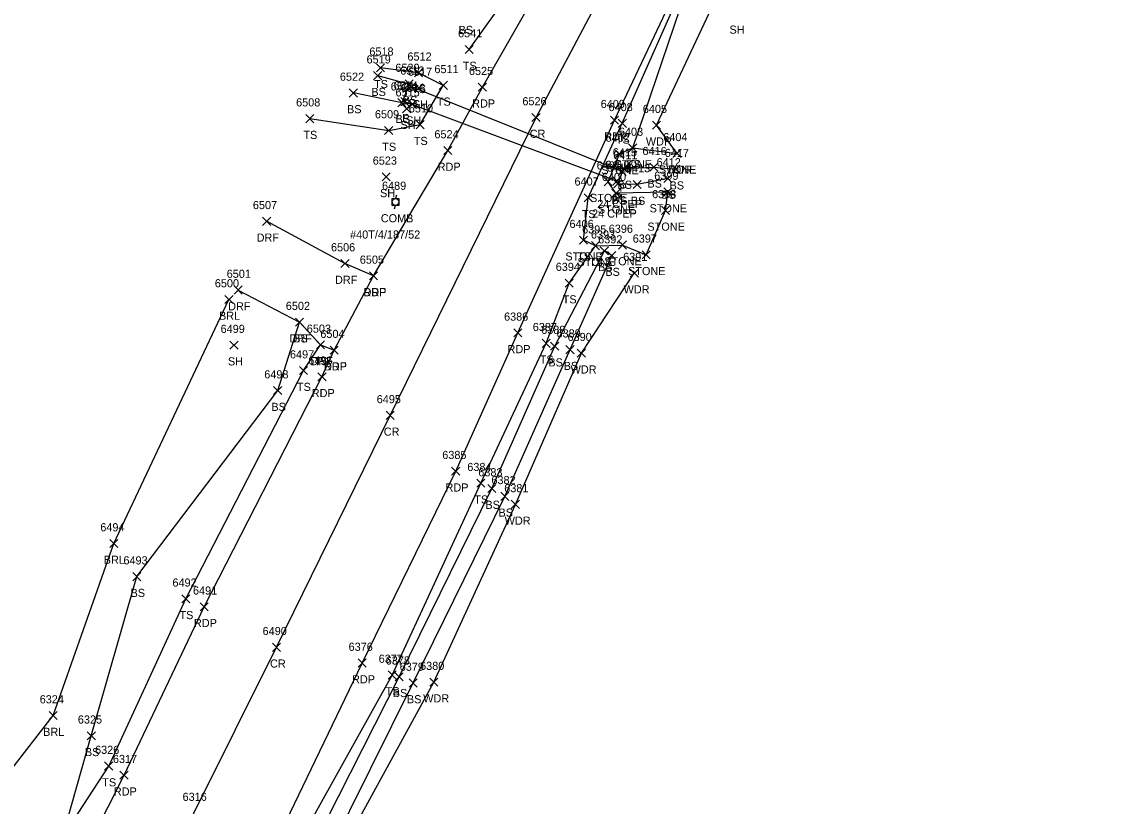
# Model space of a CAD drawing. Extents: x 1611797 to 1633212, y 298978 to 305475.
# Drawn here: x 1623275.6 to 1623541.2, y 302954.8 to 303147.8 of the extents above; entities that cross this region are included whole.
import ezdxf

# ---------------------------------------------------------------- set-up
doc = ezdxf.new("R2010")
doc.units = 0
for name, color, linetype in [('D_A', 7, 'Continuous'), ('D_C', 7, 'Continuous'), ('D_I', 7, 'Continuous'), ('D_TIC', 7, 'Continuous'), ('DCP', 7, 'Continuous'), ('L_A', 7, 'Continuous'), ('L_I', 7, 'Continuous'), ('L_TIC', 7, 'Continuous'), ('LABL', 7, 'Continuous'), ('LASF', 7, 'Continuous'), ('LAWA', 7, 'Continuous'), ('LELB', 7, 'Continuous'), ('P_A', 7, 'Continuous'), ('P_I', 7, 'Continuous'), ('P_TIC', 7, 'Continuous'), ('PET', 7, 'Continuous'), ('PRC', 7, 'Continuous'), ('R_A', 7, 'Continuous'), ('R_I', 7, 'Continuous'), ('R_TIC', 7, 'Continuous'), ('RDF', 7, 'Continuous'), ('U_A', 7, 'Continuous'), ('U_C', 7, 'Continuous'), ('U_I', 7, 'Continuous'), ('UP', 7, 'Continuous')]:
    doc.layers.add(name, color=color, linetype=linetype)

msp = doc.modelspace()

# ---------------------------------------------------------------- linework, layer by layer
at = {"layer": 'D_TIC'}
for points in [[(1623370.51, 303130.79), (1623372.51, 303132.79)], [(1623372.51, 303130.79), (1623370.51, 303132.79)], [(1623368.89, 303127.12), (1623370.89, 303129.12)], [(1623370.89, 303127.12), (1623368.89, 303129.12)], [(1623422.34, 303109.98), (1623424.34, 303111.98)], [(1623424.34, 303109.98), (1623422.34, 303111.98)], [(1623421.06, 303107.61), (1623423.06, 303109.61)], [(1623423.06, 303107.61), (1623421.06, 303109.61)]]:
    msp.add_lwpolyline(points, dxfattribs=at)
at = {"layer": 'DCP'}
for points in [[(1623423.34, 303110.98), (1623371.51, 303131.79)], [(1623422.06, 303108.61), (1623369.89, 303128.12)]]:
    msp.add_lwpolyline(points, dxfattribs=at)
at = {"layer": 'L_TIC'}
for points in [[(1623384.74, 303139.96), (1623386.74, 303141.96)], [(1623386.74, 303139.96), (1623384.74, 303141.96)], [(1623362.23, 303133.53), (1623364.23, 303135.53)], [(1623364.23, 303133.53), (1623362.23, 303135.53)], [(1623362.92, 303135.47), (1623364.92, 303137.47)], [(1623364.92, 303135.47), (1623362.92, 303137.47)], [(1623372.28, 303134.24), (1623374.28, 303136.24)], [(1623374.28, 303134.24), (1623372.28, 303136.24)], [(1623369.97, 303131.47), (1623371.97, 303133.47)], [(1623371.97, 303131.47), (1623369.97, 303133.47)], [(1623372.4, 303130.5), (1623374.4, 303132.5)], [(1623374.4, 303130.5), (1623372.4, 303132.5)], [(1623378.36, 303131.15), (1623380.36, 303133.15)], [(1623380.36, 303131.15), (1623378.36, 303133.15)], [(1623356.24, 303129.28), (1623358.24, 303131.28)], [(1623358.24, 303129.28), (1623356.24, 303131.28)], [(1623368.16, 303126.88), (1623370.16, 303128.88)], [(1623370.16, 303126.88), (1623368.16, 303128.88)], [(1623369.35, 303125.42), (1623371.35, 303127.42)], [(1623371.35, 303125.42), (1623369.35, 303127.42)], [(1623370.78, 303126.53), (1623372.78, 303128.53)], [(1623372.78, 303126.53), (1623370.78, 303128.53)], [(1623345.54, 303122.96), (1623347.54, 303124.96)], [(1623347.54, 303122.96), (1623345.54, 303124.96)], [(1623364.94, 303120.04), (1623366.94, 303122.04)], [(1623366.94, 303120.04), (1623364.94, 303122.04)], [(1623372.7, 303121.48), (1623374.7, 303123.48)], [(1623374.7, 303121.48), (1623372.7, 303123.48)], [(1623422.4, 303121.81), (1623424.4, 303123.81)], [(1623424.4, 303121.81), (1623422.4, 303123.81)], [(1623430.83, 303121.35), (1623432.83, 303123.35)], [(1623432.83, 303121.35), (1623430.83, 303123.35)], [(1623424.95, 303115.74), (1623426.95, 303117.74)], [(1623426.95, 303115.74), (1623424.95, 303117.74)], [(1623424.95, 303115.74), (1623426.95, 303117.74)], [(1623426.95, 303115.74), (1623424.95, 303117.74)], [(1623421.68, 303114.27), (1623423.68, 303116.27)], [(1623423.68, 303114.27), (1623421.68, 303116.27)], [(1623435.85, 303114.42), (1623437.85, 303116.42)], [(1623437.85, 303114.42), (1623435.85, 303116.42)], [(1623435.85, 303114.42), (1623437.85, 303116.42)], [(1623437.85, 303114.42), (1623435.85, 303116.42)], [(1623422.77, 303110.69), (1623424.77, 303112.69)], [(1623424.77, 303110.69), (1623422.77, 303112.69)], [(1623430.14, 303111), (1623432.14, 303113)], [(1623432.14, 303111), (1623430.14, 303113)], [(1623435.58, 303110.53), (1623437.58, 303112.53)], [(1623437.58, 303110.53), (1623435.58, 303112.53)], [(1623364.31, 303108.64), (1623366.31, 303110.64)], [(1623366.31, 303108.64), (1623364.31, 303110.64)], [(1623418.91, 303107.45), (1623420.91, 303109.45)], [(1623420.91, 303107.45), (1623418.91, 303109.45)], [(1623421.31, 303106.92), (1623423.31, 303108.92)], [(1623423.31, 303106.92), (1623421.31, 303108.92)], [(1623426.04, 303106.76), (1623428.04, 303108.76)], [(1623428.04, 303106.76), (1623426.04, 303108.76)], [(1623433.58, 303108.24), (1623435.58, 303110.24)], [(1623435.58, 303108.24), (1623433.58, 303110.24)], [(1623420.84, 303104.63), (1623422.84, 303106.63)], [(1623422.84, 303104.63), (1623420.84, 303106.63)], [(1623433.57, 303104.91), (1623435.57, 303106.91)], [(1623435.57, 303104.91), (1623433.57, 303106.91)], [(1623414.03, 303103.49), (1623416.03, 303105.49)], [(1623416.03, 303103.49), (1623414.03, 303105.49)], [(1623433.03, 303100.39), (1623435.03, 303102.39)], [(1623435.03, 303100.39), (1623433.03, 303102.39)], [(1623412.85, 303093.06), (1623414.85, 303095.06)], [(1623414.85, 303093.06), (1623412.85, 303095.06)], [(1623412.85, 303093.06), (1623414.85, 303095.06)], [(1623414.85, 303093.06), (1623412.85, 303095.06)], [(1623415.82, 303091.71), (1623417.82, 303093.71)], [(1623417.82, 303091.71), (1623415.82, 303093.71)], [(1623415.82, 303091.71), (1623417.82, 303093.71)], [(1623417.82, 303091.71), (1623415.82, 303093.71)], [(1623415.82, 303091.71), (1623417.82, 303093.71)], [(1623417.82, 303091.71), (1623415.82, 303093.71)], [(1623422.42, 303091.87), (1623424.42, 303093.87)], [(1623424.42, 303091.87), (1623422.42, 303093.87)], [(1623417.99, 303090.46), (1623419.99, 303092.46)], [(1623419.99, 303090.46), (1623417.99, 303092.46)], [(1623417.99, 303090.46), (1623419.99, 303092.46)], [(1623419.99, 303090.46), (1623417.99, 303092.46)], [(1623419.78, 303089.27), (1623421.78, 303091.27)], [(1623421.78, 303089.27), (1623419.78, 303091.27)], [(1623428.26, 303089.47), (1623430.26, 303091.47)], [(1623430.26, 303089.47), (1623428.26, 303091.47)], [(1623425.35, 303084.97), (1623427.35, 303086.97)], [(1623427.35, 303084.97), (1623425.35, 303086.97)], [(1623409.32, 303082.51), (1623411.32, 303084.51)], [(1623411.32, 303082.51), (1623409.32, 303084.51)], [(1623325.65, 303078.47), (1623327.65, 303080.47)], [(1623327.65, 303078.47), (1623325.65, 303080.47)], [(1623343.01, 303072.9), (1623345.01, 303074.9)], [(1623345.01, 303072.9), (1623343.01, 303074.9)], [(1623326.9, 303067.25), (1623328.9, 303069.25)], [(1623328.9, 303067.25), (1623326.9, 303069.25)], [(1623348.18, 303067.3), (1623350.18, 303069.3)], [(1623350.18, 303067.3), (1623348.18, 303069.3)], [(1623403.68, 303067.7), (1623405.68, 303069.7)], [(1623405.68, 303067.7), (1623403.68, 303069.7)], [(1623405.76, 303067), (1623407.76, 303069)], [(1623407.76, 303067), (1623405.76, 303069)], [(1623409.54, 303066.13), (1623411.54, 303068.13)], [(1623411.54, 303066.13), (1623409.54, 303068.13)], [(1623412.32, 303065.26), (1623414.32, 303067.26)], [(1623414.32, 303065.26), (1623412.32, 303067.26)], [(1623343.96, 303060.98), (1623345.96, 303062.98)], [(1623345.96, 303060.98), (1623343.96, 303062.98)], [(1623337.63, 303056.06), (1623339.63, 303058.06)], [(1623339.63, 303056.06), (1623337.63, 303058.06)], [(1623387.58, 303033.28), (1623389.58, 303035.28)], [(1623389.58, 303033.28), (1623387.58, 303035.28)], [(1623390.28, 303031.97), (1623392.28, 303033.97)], [(1623392.28, 303031.97), (1623390.28, 303033.97)], [(1623393.5, 303030.05), (1623395.5, 303032.05)], [(1623395.5, 303030.05), (1623393.5, 303032.05)], [(1623396.1, 303028.07), (1623398.1, 303030.07)], [(1623398.1, 303028.07), (1623396.1, 303030.07)], [(1623297.31, 303018.45), (1623299.31, 303020.45)], [(1623299.31, 303018.45), (1623297.31, 303020.45)], [(1623303, 303010.3), (1623305, 303012.3)], [(1623305, 303010.3), (1623303, 303012.3)], [(1623315.06, 303004.84), (1623317.06, 303006.84)], [(1623317.06, 303004.84), (1623315.06, 303006.84)], [(1623365.78, 302986.1), (1623367.78, 302988.1)], [(1623367.78, 302986.1), (1623365.78, 302988.1)], [(1623367.51, 302985.67), (1623369.51, 302987.67)], [(1623369.51, 302985.67), (1623367.51, 302987.67)], [(1623370.96, 302984.14), (1623372.96, 302986.14)], [(1623372.96, 302984.14), (1623370.96, 302986.14)], [(1623376.05, 302984.36), (1623378.05, 302986.36)], [(1623378.05, 302984.36), (1623376.05, 302986.36)], [(1623282.4, 302976.12), (1623284.4, 302978.12)], [(1623284.4, 302976.12), (1623282.4, 302978.12)], [(1623291.78, 302971.15), (1623293.78, 302973.15)], [(1623293.78, 302971.15), (1623291.78, 302973.15)], [(1623296.07, 302963.7), (1623298.07, 302965.7)], [(1623298.07, 302963.7), (1623296.07, 302965.7)]]:
    msp.add_lwpolyline(points, dxfattribs=at)
at = {"layer": 'LABL'}
msp.add_lwpolyline([(1623177.19, 302754.13), (1623196.98, 302800.84), (1623219.42, 302848.88), (1623240.92, 302894.2), (1623262.03, 302932.85), (1623267.23, 302956.42), (1623283.4, 302977.12), (1623298.31, 303019.45), (1623326.65, 303079.47)], dxfattribs=at)
at = {"layer": 'LASF'}
for points in [[(1623416.82, 303092.71), (1623423.42, 303092.87), (1623429.26, 303090.47), (1623434.03, 303101.39), (1623434.57, 303105.91), (1623421.84, 303105.63), (1623419.91, 303108.45), (1623422.68, 303115.27), (1623425.95, 303116.74), (1623436.85, 303115.42)], [(1623416.82, 303092.71), (1623413.85, 303094.06)]]:
    msp.add_lwpolyline(points, dxfattribs=at)
at = {"layer": 'LAWA'}
for points in [[(1623436.85, 303115.42), (1623431.83, 303122.35), (1623448.15, 303157.08), (1623469.24, 303203.7), (1623474.85, 303213.05), (1623489.04, 303207.12)], [(1623220.84, 302680.55), (1623240.35, 302713.34), (1623259.59, 302745.03), (1623275.8, 302783.76), (1623285.52, 302809.42), (1623309.65, 302850.52), (1623330.94, 302894.09), (1623353.71, 302942.58), (1623377.05, 302985.36), (1623397.1, 303029.07), (1623413.32, 303066.26), (1623426.35, 303085.97)]]:
    msp.add_lwpolyline(points, dxfattribs=at)
at = {"layer": 'LELB'}
for points in [[(1623385.74, 303140.96), (1623411.89, 303177.51), (1623435.68, 303224.16), (1623464.76, 303275.8), (1623487.56, 303319.24), (1623498.32, 303351.18), (1623499.94, 303374.05)], [(1623413.85, 303094.06), (1623415.03, 303104.49), (1623423.4, 303122.81), (1623439.75, 303159.82), (1623462.2, 303204.42), (1623476.69, 303230.39)], [(1623425.95, 303116.74), (1623440.53, 303159.59), (1623463.79, 303203.84)], [(1623346.54, 303123.96), (1623365.94, 303121.04), (1623373.7, 303122.48), (1623379.36, 303132.15), (1623373.28, 303135.24), (1623363.92, 303136.47)], [(1623363.23, 303134.53), (1623370.97, 303132.47), (1623369.16, 303127.88), (1623357.24, 303130.28)], [(1623434.58, 303109.24), (1623427.04, 303107.76), (1623422.31, 303107.92), (1623423.77, 303111.69), (1623431.14, 303112), (1623436.58, 303111.53)], [(1623217.32, 302688.18), (1623230.4, 302715.58), (1623245.63, 302751.73), (1623264.01, 302786.49), (1623270.92, 302795.82), (1623277.78, 302818.71), (1623297.88, 302857.93), (1623320.78, 302900.03), (1623344.26, 302946.55), (1623366.78, 302987.1), (1623388.58, 303034.28), (1623404.68, 303068.7), (1623410.32, 303083.51), (1623416.82, 303092.71)], [(1623220.84, 302680.55), (1623236.45, 302716.75), (1623251.98, 302748.34), (1623271.58, 302784.22), (1623284.18, 302815.43), (1623302.25, 302855.05), (1623324.11, 302898.68), (1623347.59, 302945.38), (1623368.51, 302986.67), (1623391.28, 303032.97), (1623406.76, 303068), (1623418.99, 303091.46)], [(1623285.52, 302809.42), (1623306.23, 302852.67), (1623327.56, 302897.78), (1623351.13, 302943.19), (1623371.96, 302985.14), (1623394.5, 303031.05), (1623410.54, 303067.13), (1623420.78, 303090.27), (1623418.99, 303091.46)], [(1623185.41, 302750.39), (1623206.07, 302794.28), (1623227.57, 302844.67), (1623253.12, 302885.46), (1623271.92, 302927.87), (1623285.67, 302947.24), (1623292.78, 302972.15), (1623304, 303011.3), (1623338.63, 303057.06), (1623344.01, 303073.9)], [(1623186.03, 302736.21), (1623195.56, 302757.5), (1623210.38, 302791.51), (1623235.16, 302841.73), (1623256.95, 302883.12), (1623278.01, 302924.68), (1623285.67, 302947.24), (1623297.07, 302964.7), (1623316.06, 303005.84), (1623344.96, 303061.98), (1623349.18, 303068.3)]]:
    msp.add_lwpolyline(points, dxfattribs=at)
at = {"layer": 'P_TIC'}
for points in [[(1623387.98, 303130.69), (1623389.98, 303132.69)], [(1623389.98, 303130.69), (1623387.98, 303132.69)], [(1623401.18, 303123.24), (1623403.18, 303125.24)], [(1623403.18, 303123.24), (1623401.18, 303125.24)], [(1623420.47, 303122.57), (1623422.47, 303124.57)], [(1623422.47, 303122.57), (1623420.47, 303124.57)], [(1623379.49, 303115.12), (1623381.49, 303117.12)], [(1623381.49, 303115.12), (1623379.49, 303117.12)], [(1623361.22, 303084.27), (1623363.22, 303086.27)], [(1623363.22, 303084.27), (1623361.22, 303086.27)], [(1623396.68, 303070.26), (1623398.68, 303072.26)], [(1623398.68, 303070.26), (1623396.68, 303072.26)], [(1623351.51, 303066.02), (1623353.51, 303068.02)], [(1623353.51, 303066.02), (1623351.51, 303068.02)], [(1623348.52, 303059.46), (1623350.52, 303061.46)], [(1623350.52, 303059.46), (1623348.52, 303061.46)], [(1623365.3, 303049.96), (1623367.3, 303051.96)], [(1623367.3, 303049.96), (1623365.3, 303051.96)], [(1623381.42, 303036.23), (1623383.42, 303038.23)], [(1623383.42, 303036.23), (1623381.42, 303038.23)], [(1623319.54, 303002.89), (1623321.54, 303004.89)], [(1623321.54, 303002.89), (1623319.54, 303004.89)], [(1623337.32, 302992.92), (1623339.32, 302994.92)], [(1623339.32, 302992.92), (1623337.32, 302994.92)], [(1623358.43, 302989.05), (1623360.43, 302991.05)], [(1623360.43, 302989.05), (1623358.43, 302991.05)], [(1623299.84, 302961.45), (1623301.84, 302963.45)], [(1623301.84, 302961.45), (1623299.84, 302963.45)]]:
    msp.add_lwpolyline(points, dxfattribs=at)
at = {"layer": 'PET'}
for points in [[(1623339.64, 302948.93), (1623359.43, 302990.05), (1623382.42, 303037.23), (1623397.68, 303071.26), (1623421.47, 303123.57), (1623438.67, 303159.97), (1623461.04, 303204.89), (1623474.63, 303231.76), (1623494.23, 303269.64), (1623515.93, 303311.04), (1623521.72, 303321.44), (1623541.24, 303359.86)], [(1623281.2, 302923.51), (1623300.84, 302962.45), (1623320.54, 303003.89), (1623349.52, 303060.46), (1623352.51, 303067.02), (1623362.22, 303085.27), (1623380.49, 303116.12), (1623388.98, 303131.69), (1623414.34, 303176.05), (1623439.04, 303221.85), (1623466.92, 303274.91), (1623489.55, 303318.32), (1623506.12, 303350.41)]]:
    msp.add_lwpolyline(points, dxfattribs=at)
at = {"layer": 'PRC'}
msp.add_lwpolyline([(1623094.71, 302486.97), (1623115.97, 302533.53), (1623138.83, 302582.73), (1623156.84, 302621.44), (1623174.33, 302658.65), (1623188.23, 302687.86), (1623204.65, 302721.63), (1623215.97, 302745.6), (1623233.17, 302781.9), (1623256.83, 302830.92), (1623277.73, 302872.44), (1623298.56, 302913.98), (1623318.04, 302953.14), (1623338.32, 302993.92), (1623366.3, 303050.96), (1623402.18, 303124.24), (1623426.64, 303170.43), (1623450.1, 303214.26), (1623478.76, 303269.12), (1623500.2, 303310.64), (1623518.37, 303345.45)], dxfattribs=at)
at = {"layer": 'R_TIC'}
for points in [[(1623334.92, 303097.7), (1623336.92, 303099.7)], [(1623336.92, 303097.7), (1623334.92, 303099.7)], [(1623354.18, 303087.32), (1623356.18, 303089.32)], [(1623356.18, 303087.32), (1623354.18, 303089.32)], [(1623361.22, 303084.27), (1623363.22, 303086.27)], [(1623363.22, 303084.27), (1623361.22, 303086.27)], [(1623327.91, 303080.8), (1623329.91, 303082.8)], [(1623329.91, 303080.8), (1623327.91, 303082.8)], [(1623343.01, 303072.9), (1623345.01, 303074.9)], [(1623345.01, 303072.9), (1623343.01, 303074.9)], [(1623348.18, 303067.3), (1623350.18, 303069.3)], [(1623350.18, 303067.3), (1623348.18, 303069.3)], [(1623351.51, 303066.02), (1623353.51, 303068.02)], [(1623353.51, 303066.02), (1623351.51, 303068.02)]]:
    msp.add_lwpolyline(points, dxfattribs=at)
at = {"layer": 'RDF'}
for points in [[(1623362.22, 303085.27), (1623355.18, 303088.32), (1623335.92, 303098.7)], [(1623328.91, 303081.8), (1623344.01, 303073.9), (1623349.18, 303068.3), (1623352.51, 303067.02)]]:
    msp.add_lwpolyline(points, dxfattribs=at)
at = {"layer": 'UP'}
for p, q in [((1623366.77, 303102.62), (1623366.77, 303104.28)), ((1623366.77, 303104.28), (1623368.44, 303104.28)), ((1623367.86, 303105.12), (1623367.61, 303104.28)), ((1623367.61, 303103.45), (1623367.61, 303103.45)), ((1623368.44, 303104.28), (1623368.44, 303102.62)), ((1623368.44, 303102.62), (1623366.77, 303102.62)), ((1623367.36, 303101.78), (1623367.61, 303102.62))]:
    msp.add_line(p, q, dxfattribs=at)
msp.add_circle((1623367.61, 303103.45), 0.833, dxfattribs=at)

# ---------------------------------------------------------------- texts
at = {"layer": 'D_A'}
for p in [(1623370.88, 303126.79), (1623369.27, 303123.12), (1623422.72, 303105.98), (1623421.44, 303103.61)]:
    msp.add_text('P', height=2, dxfattribs=at).set_placement(p)
at = {"layer": 'D_C'}
for p in [(1623417.24, 303101.98), (1623415.96, 303099.61)]:
    msp.add_text('24 CPEP', height=2, dxfattribs=at).set_placement(p)
at = {"layer": 'D_I'}
for s, p in [('6513', (1623368.77, 303134.79)), ('6514', (1623367.15, 303131.12)), ('6411', (1623421.17, 303113.98)), ('6410', (1623419.23, 303111.61))]:
    msp.add_text(s, height=2, dxfattribs=at).set_placement(p)
at = {"layer": 'L_A'}
for s, p in [('BS', (1623383.13, 303144.78)), ('SH', (1623449.76, 303144.85)), ('TS', (1623384.15, 303135.96)), ('TS', (1623362.33, 303131.47)), ('BS', (1623361.67, 303129.53)), ('TS', (1623371.69, 303130.24)), ('BS', (1623355.68, 303125.28)), ('BS', (1623369.41, 303127.47)), ('SH', (1623371.89, 303126.5)), ('TS', (1623377.77, 303127.15)), ('BS', (1623367.61, 303122.88)), ('SH', (1623370.26, 303122.53)), ('SH', (1623368.84, 303121.42)), ('TS', (1623344.95, 303118.96)), ('TS', (1623372.11, 303117.48)), ('TS', (1623421.8, 303117.81)), ('WDR', (1623429.19, 303117.35)), ('TS', (1623364.35, 303116.04)), ('STONE', (1623418.22, 303110.27)), ('STONE', (1623421.49, 303111.74)), ('BS', (1623424.39, 303111.74)), ('STONE', (1623432.4, 303110.42)), ('WDR', (1623434.21, 303110.42)), ('BS', (1623422.22, 303106.69)), ('BS', (1623429.58, 303107)), ('BS', (1623435.02, 303106.53)), ('SH', (1623363.8, 303104.64)), ('BS', (1623433.02, 303104.24)), ('STONE', (1623415.46, 303103.45)), ('BS', (1623420.75, 303102.92)), ('BS', (1623425.48, 303102.76)), ('TS', (1623413.44, 303099.49)), ('STONE', (1623417.38, 303100.63)), ('STONE', (1623430.11, 303100.91)), ('STONE', (1623429.57, 303096.39)), ('STONE', (1623409.39, 303089.06)), ('TS', (1623412.26, 303089.06)), ('STONE', (1623412.37, 303087.71)), ('STONE', (1623412.37, 303087.71)), ('TS', (1623415.23, 303087.71)), ('BS', (1623417.43, 303086.46)), ('BS', (1623417.43, 303086.46)), ('STONE', (1623418.96, 303087.87)), ('BS', (1623419.22, 303085.27)), ('STONE', (1623424.81, 303085.47)), ('WDR', (1623423.71, 303080.97)), ('TS', (1623408.73, 303078.51)), ('BRL', (1623324.19, 303074.47)), ('BS', (1623342.45, 303068.9)), ('SH', (1623326.39, 303063.25)), ('TS', (1623347.59, 303063.3)), ('TS', (1623403.09, 303063.7)), ('BS', (1623405.2, 303063)), ('BS', (1623408.98, 303062.13)), ('WDR', (1623410.68, 303061.26)), ('TS', (1623343.37, 303056.98)), ('BS', (1623337.08, 303052.06)), ('TS', (1623386.99, 303029.28)), ('BS', (1623389.72, 303027.97)), ('BS', (1623392.94, 303026.05)), ('WDR', (1623394.46, 303024.07)), ('BRL', (1623295.85, 303014.45)), ('BS', (1623302.44, 303006.3)), ('TS', (1623314.47, 303000.84)), ('TS', (1623365.19, 302982.1)), ('BS', (1623366.95, 302981.67)), ('BS', (1623370.41, 302980.14)), ('WDR', (1623374.42, 302980.36)), ('BRL', (1623280.94, 302972.12)), ('BS', (1623291.22, 302967.15)), ('TS', (1623295.48, 302959.7))]:
    msp.add_text(s, height=2, dxfattribs=at).set_placement(p)
at = {"layer": 'L_I'}
for s, p in [('6541', (1623383, 303143.96)), ('6518', (1623361.18, 303139.47)), ('6519', (1623360.49, 303137.53)), ('6512', (1623370.54, 303138.24)), ('6522', (1623353.93, 303133.28)), ('6520', (1623367.57, 303135.47)), ('6517', (1623370.66, 303134.5)), ('6511', (1623377.18, 303135.15)), ('6521', (1623366.42, 303130.88)), ('6516', (1623368.98, 303130.53)), ('6515', (1623367.61, 303129.42)), ('6508', (1623343.16, 303126.96)), ('6510', (1623370.88, 303125.48)), ('6408', (1623420.01, 303125.81)), ('6405', (1623428.44, 303125.35)), ('6509', (1623362.55, 303124.04)), ('6402', (1623419.29, 303118.27)), ('6403', (1623422.56, 303119.74)), ('6403', (1623422.56, 303119.74)), ('6404', (1623433.47, 303118.42)), ('6404', (1623433.47, 303118.42)), ('6415', (1623421.03, 303114.69)), ('6416', (1623428.35, 303115)), ('6417', (1623433.84, 303114.53)), ('6523', (1623362.01, 303112.64)), ('6412', (1623431.84, 303112.24)), ('6401', (1623417.09, 303111.45)), ('6414', (1623419.57, 303110.92)), ('6413', (1623424.3, 303110.76)), ('6407', (1623411.64, 303107.49)), ('6400', (1623418.37, 303108.63)), ('6399', (1623431.25, 303108.91)), ('6398', (1623430.72, 303104.39)), ('6406', (1623410.41, 303097.06)), ('6406', (1623410.41, 303097.06)), ('6395', (1623413.52, 303095.71)), ('6395', (1623413.52, 303095.71)), ('6395', (1623413.52, 303095.71)), ('6393', (1623415.68, 303094.46)), ('6393', (1623415.68, 303094.46)), ('6392', (1623417.47, 303093.27)), ('6396', (1623420.06, 303095.87)), ('6397', (1623425.96, 303093.47)), ('6391', (1623423.61, 303088.97)), ('6394', (1623407.02, 303086.51)), ('6500', (1623323.17, 303082.47)), ('6502', (1623340.63, 303076.9)), ('6499', (1623324.59, 303071.25)), ('6503', (1623345.79, 303071.3)), ('6387', (1623401.37, 303071.7)), ('6388', (1623403.45, 303071)), ('6389', (1623407.22, 303070.13)), ('6390', (1623409.93, 303069.26)), ('6497', (1623341.65, 303064.98)), ('6498', (1623335.33, 303060.06)), ('6384', (1623385.27, 303037.28)), ('6383', (1623387.97, 303035.97)), ('6382', (1623391.2, 303034.05)), ('6381', (1623394.36, 303032.07)), ('6494', (1623295, 303022.45)), ('6493', (1623300.69, 303014.3)), ('6492', (1623312.75, 303008.84)), ('6377', (1623363.47, 302990.1)), ('6378', (1623365.2, 302989.67)), ('6379', (1623368.65, 302988.14)), ('6380', (1623373.66, 302988.36)), ('6324', (1623280.09, 302980.12)), ('6325', (1623289.48, 302975.15)), ('6326', (1623293.71, 302967.7))]:
    msp.add_text(s, height=2, dxfattribs=at).set_placement(p)
at = {"layer": 'P_A'}
for s, p in [('RDP', (1623386.46, 303126.69)), ('CR', (1623400.62, 303119.24)), ('RDP', (1623418.96, 303118.57)), ('RDP', (1623377.98, 303111.12)), ('RDP', (1623359.71, 303080.27)), ('RDP', (1623395.16, 303066.26)), ('RDP', (1623350, 303062.02)), ('RDP', (1623347.01, 303055.46)), ('CR', (1623364.73, 303045.96)), ('RDP', (1623379.91, 303032.23)), ('RDP', (1623318.03, 302998.89)), ('CR', (1623336.75, 302988.92)), ('RDP', (1623356.92, 302985.05)), ('RDP', (1623298.33, 302957.45))]:
    msp.add_text(s, height=2, dxfattribs=at).set_placement(p)
at = {"layer": 'P_I'}
for s, p in [('6525', (1623385.67, 303134.69)), ('6526', (1623398.82, 303127.24)), ('6409', (1623418.08, 303126.57)), ('6524', (1623377.18, 303119.12)), ('6505', (1623358.83, 303088.27)), ('6386', (1623394.31, 303074.26)), ('6504', (1623349.12, 303070.02)), ('6496', (1623346.16, 303063.46)), ('6495', (1623362.99, 303053.96)), ('6385', (1623379.11, 303040.23)), ('6491', (1623317.8, 303006.89)), ('6490', (1623334.92, 302996.92)), ('6376', (1623356.07, 302993.05)), ('6317', (1623298.1, 302965.45)), ('6316', (1623315.24, 302956.14))]:
    msp.add_text(s, height=2, dxfattribs=at).set_placement(p)
at = {"layer": 'R_A'}
for p in [(1623333.45, 303093.7), (1623352.72, 303083.32), (1623359.75, 303080.27), (1623326.44, 303076.8), (1623341.55, 303068.9), (1623346.71, 303063.3), (1623350.04, 303062.02)]:
    msp.add_text('DRF', height=2, dxfattribs=at).set_placement(p)
at = {"layer": 'R_I'}
for s, p in [('6507', (1623332.53, 303101.7)), ('6506', (1623351.74, 303091.32)), ('6505', (1623358.83, 303088.27)), ('6501', (1623326.09, 303084.8)), ('6502', (1623340.63, 303076.9)), ('6503', (1623345.79, 303071.3)), ('6504', (1623349.12, 303070.02))]:
    msp.add_text(s, height=2, dxfattribs=at).set_placement(p)
at = {"layer": 'U_A'}
msp.add_text('COMB', height=2, dxfattribs=at).set_placement((1623363.99, 303098.45))
at = {"layer": 'U_C'}
msp.add_text('#40T/4/187/52', height=2, dxfattribs=at).set_placement((1623356.44, 303094.45))
at = {"layer": 'U_I'}
msp.add_text('6489', height=2, dxfattribs=at).set_placement((1623364.29, 303106.45))

doc.saveas('drawing.dxf')
